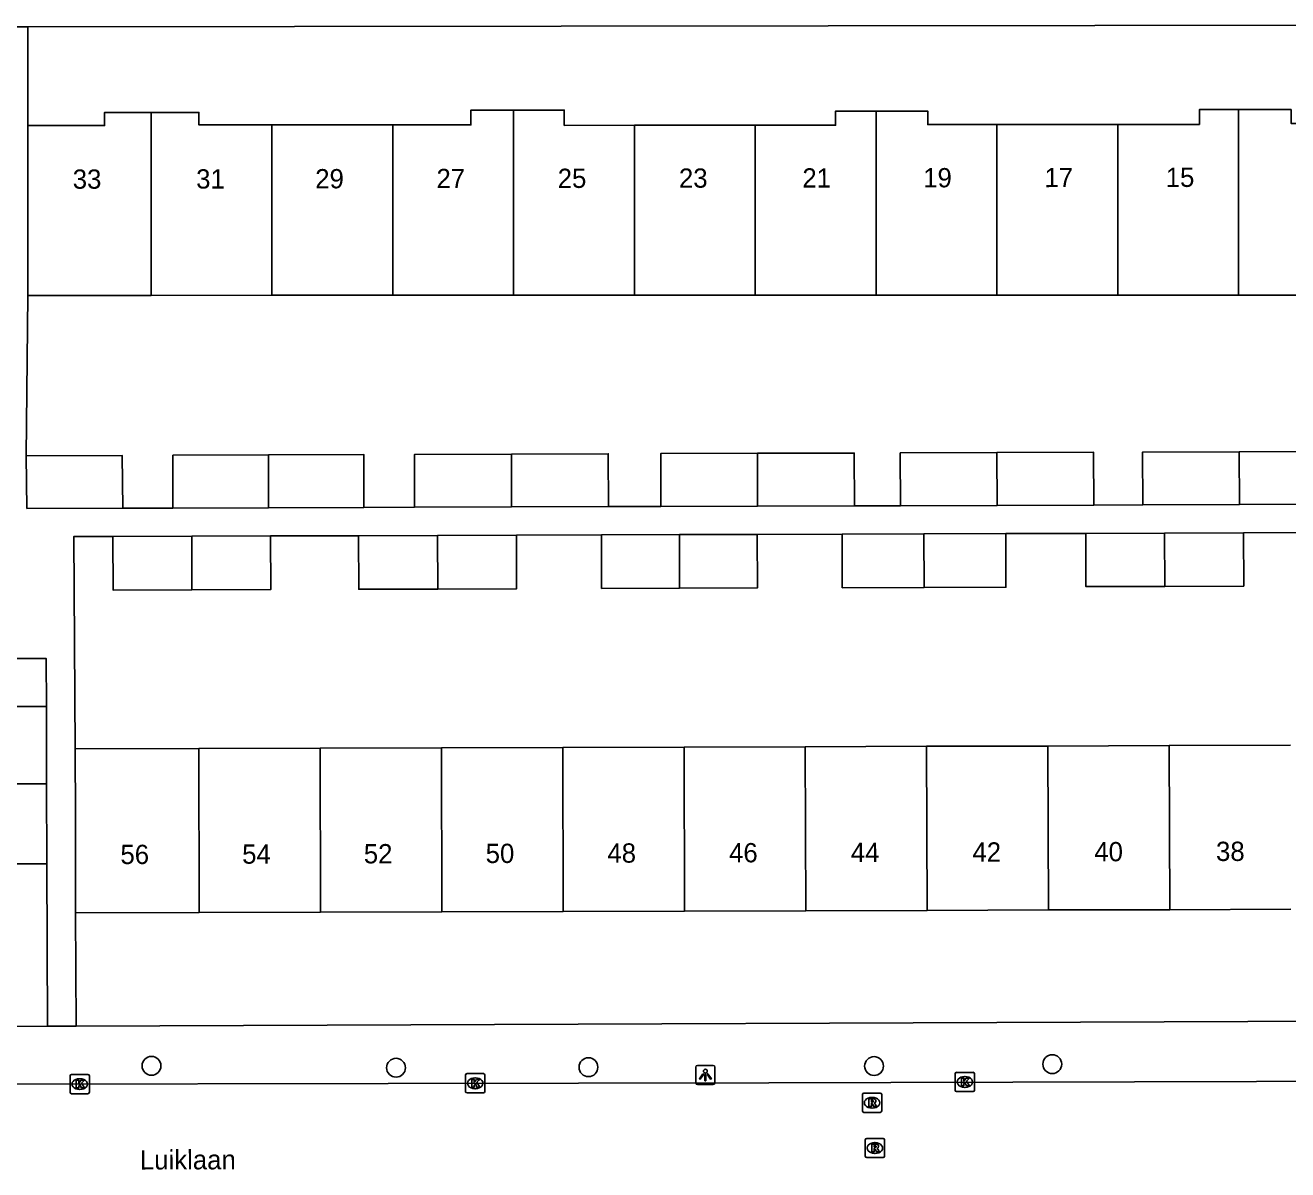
# Model space of a CAD drawing. Extents: x 160732 to 162105, y 387428 to 388479.
# Drawn here: x 161397 to 161462.6, y 388220.9 to 388280.3 of the extents above; entities that cross this region are included whole.
import ezdxf

# ---------------------------------------------------------------- set-up
doc = ezdxf.new("R2010")
doc.units = 0
for name, color, linetype in [('IMGEO_Boom', 7, 'Continuous'), ('IMGEO_Kolk', 7, 'Continuous'), ('IMGEO_Lichtpunt', 7, 'Continuous'), ('IMGEO_Openbare_ruimte_label', 7, 'Continuous'), ('IMGEO_Pand', 7, 'Continuous'), ('IMGEO_Pand_nummerreeks', 7, 'Continuous'), ('IMGEO_Rijbaan_lokaal_open', 7, 'Continuous'), ('IMGEO_Rioolput', 7, 'Continuous'), ('IMGEO_Voetpad_open', 7, 'Continuous')]:
    doc.layers.add(name, color=color, linetype=linetype)

msp = doc.modelspace()

# ---------------------------------------------------------------- linework, layer by layer
at = {"layer": 'IMGEO_Boom'}
for centre in [(161403.588, 388226.303), (161416.289, 388226.207), (161426.285, 388226.232), (161441.12, 388226.293), (161450.379, 388226.392)]:
    msp.add_circle(centre, 0.489, dxfattribs=at)
at = {"layer": 'IMGEO_Kolk'}
for p, q in [((161399.362, 388224.931), (161399.362, 388225.783)), ((161399.437, 388225.857), (161400.289, 388225.857)), ((161400.363, 388225.783), (161400.363, 388224.931)), ((161419.902, 388224.972), (161419.902, 388225.824)), ((161419.977, 388225.898), (161420.829, 388225.898)), ((161420.39, 388225.678), (161420.415, 388225.678)), ((161420.903, 388225.824), (161420.903, 388224.972)), ((161445.337, 388225.04), (161445.337, 388225.892)), ((161445.412, 388225.966), (161446.264, 388225.966)), ((161445.825, 388225.746), (161445.85, 388225.746)), ((161446.338, 388225.892), (161446.338, 388225.04)), ((161399.873, 388225.077), (161399.848, 388225.077)), ((161399.85, 388225.637), (161399.875, 388225.637)), ((161420.413, 388225.118), (161420.388, 388225.118)), ((161445.848, 388225.186), (161445.823, 388225.186)), ((161400.289, 388224.857), (161399.437, 388224.857)), ((161420.829, 388224.898), (161419.977, 388224.898)), ((161446.264, 388224.966), (161445.412, 388224.966))]:
    msp.add_line(p, q, dxfattribs=at)
for points in [[(161399.362, 388224.931), (161399.362, 388225.783)], [(161399.437, 388225.857), (161400.289, 388225.857)], [(161400.363, 388225.783), (161400.363, 388224.931)], [(161419.902, 388224.972), (161419.902, 388225.824)], [(161419.977, 388225.898), (161420.829, 388225.898)], [(161420.903, 388225.824), (161420.903, 388224.972)], [(161445.337, 388225.04), (161445.337, 388225.892)], [(161445.412, 388225.966), (161446.264, 388225.966)], [(161445.658, 388225.666), (161445.781, 388225.666), (161445.781, 388225.515), (161445.911, 388225.666), (161446.075, 388225.666), (161445.929, 388225.515), (161446.082, 388225.266), (161445.93, 388225.266), (161445.845, 388225.43), (161445.781, 388225.363), (161445.781, 388225.266), (161445.658, 388225.266), (161445.658, 388225.666)], [(161446.338, 388225.892), (161446.338, 388225.04)], [(161399.683, 388225.557), (161399.806, 388225.557), (161399.806, 388225.406), (161399.936, 388225.557), (161400.1, 388225.557), (161399.954, 388225.406), (161400.107, 388225.157), (161399.955, 388225.157), (161399.87, 388225.321), (161399.806, 388225.254), (161399.806, 388225.157), (161399.683, 388225.157), (161399.683, 388225.557)], [(161420.223, 388225.598), (161420.346, 388225.598), (161420.346, 388225.447), (161420.476, 388225.598), (161420.64, 388225.598), (161420.494, 388225.447), (161420.647, 388225.198), (161420.495, 388225.198), (161420.41, 388225.362), (161420.346, 388225.295), (161420.346, 388225.198), (161420.223, 388225.198), (161420.223, 388225.598)], [(161400.289, 388224.857), (161399.437, 388224.857)], [(161420.829, 388224.898), (161419.977, 388224.898)], [(161446.264, 388224.966), (161445.412, 388224.966)]]:
    msp.add_lwpolyline(points, dxfattribs=at)
for centre, start, end in [((161399.439, 388225.781), 91.55205, 178.44795), ((161399.439, 388225.781), 91.55205, 178.44795), ((161400.287, 388225.781), 1.55205, 88.44795), ((161400.287, 388225.781), 1.55205, 88.44795), ((161419.979, 388225.822), 91.55205, 178.44795), ((161419.979, 388225.822), 91.55205, 178.44795), ((161420.827, 388225.822), 1.55205, 88.44795), ((161420.827, 388225.822), 1.55205, 88.44795), ((161445.414, 388225.89), 91.55205, 178.44795), ((161445.414, 388225.89), 91.55205, 178.44795), ((161446.262, 388225.89), 1.55205, 88.44795), ((161446.262, 388225.89), 1.55205, 88.44795), ((161445.414, 388225.042), 181.55205, 268.44795), ((161445.414, 388225.042), 181.55205, 268.44795), ((161446.262, 388225.042), 271.55205, 358.44795), ((161446.262, 388225.042), 271.55205, 358.44795), ((161399.439, 388224.933), 181.55205, 268.44795), ((161399.439, 388224.933), 181.55205, 268.44795), ((161400.287, 388224.933), 271.55205, 358.44795), ((161400.287, 388224.933), 271.55205, 358.44795), ((161419.979, 388224.974), 181.55205, 268.44795), ((161419.979, 388224.974), 181.55205, 268.44795), ((161420.827, 388224.974), 271.55205, 358.44795), ((161420.827, 388224.974), 271.55205, 358.44795)]:
    msp.add_arc(centre, 0.0765, start, end, dxfattribs=at)
for centre, major_axis, ratio, start_param, end_param in [((161420.389, 388225.398), (-0.387, 0.002), 0.722429, 4.712389, 7.853982), ((161420.414, 388225.398), (-0.39, 0.002), 0.717154, 1.570796, 4.712389), ((161445.824, 388225.466), (-0.387, 0.002), 0.722429, 4.712389, 7.853982), ((161445.849, 388225.466), (-0.39, 0.002), 0.717154, 1.570796, 4.712389), ((161399.849, 388225.357), (-0.387, 0.002), 0.722429, 4.712389, 7.853982), ((161399.874, 388225.357), (-0.39, 0.002), 0.717154, 1.570796, 4.712389)]:
    msp.add_ellipse(centre, major_axis=major_axis, ratio=ratio, start_param=start_param, end_param=end_param, dxfattribs=at)
at = {"layer": 'IMGEO_Lichtpunt'}
for p, q in [((161432.762, 388226.327), (161431.954, 388226.327)), ((161432.762, 388226.327), (161431.954, 388226.327)), ((161431.86, 388226.232), (161431.86, 388225.425)), ((161431.86, 388226.232), (161431.86, 388225.425)), ((161432.856, 388225.425), (161432.856, 388226.232)), ((161432.856, 388225.425), (161432.856, 388226.232)), ((161431.954, 388225.331), (161432.762, 388225.331)), ((161431.954, 388225.331), (161432.762, 388225.331))]:
    msp.add_line(p, q, dxfattribs=at)
for points in [[(161432.234, 388225.896), (161432.273, 388225.868), (161432.085, 388225.606), (161432.047, 388225.633), (161432.234, 388225.896)], [(161432.336, 388225.848), (161432.383, 388225.848), (161432.383, 388225.526), (161432.336, 388225.526), (161432.336, 388225.848)], [(161432.446, 388225.868), (161432.484, 388225.895), (161432.671, 388225.633), (161432.632, 388225.605), (161432.446, 388225.868)]]:
    msp.add_lwpolyline(points, dxfattribs=at)
msp.add_circle((161432.359, 388226.03), 0.0994, dxfattribs=at)
for centre, start, end in [((161431.954, 388226.232), 90, 180), ((161431.954, 388226.232), 90, 180), ((161432.762, 388226.232), 0, 90), ((161432.762, 388226.232), 0, 90), ((161431.954, 388225.425), 180, 270), ((161431.954, 388225.425), 180, 270), ((161432.762, 388225.425), 270, 0), ((161432.762, 388225.425), 270, 360)]:
    msp.add_arc(centre, 0.0946, start, end, dxfattribs=at)
at = {"layer": 'IMGEO_Pand'}
for points in [[(161397.169, 388275.126), (161401.153, 388275.128), (161401.153, 388275.813), (161403.565, 388275.813)], [(161403.565, 388275.813), (161406.053, 388275.814), (161406.053, 388275.164), (161409.842, 388275.165)], [(161403.565, 388275.813), (161403.568, 388266.314)], [(161416.118, 388275.166), (161420.184, 388275.167), (161420.184, 388275.935), (161422.394, 388275.936)], [(161422.394, 388275.936), (161425.027, 388275.937), (161425.027, 388275.142), (161428.671, 388275.143)], [(161422.398, 388266.319), (161422.394, 388275.936)], [(161434.947, 388275.144), (161439.123, 388275.145), (161439.123, 388275.878), (161441.223, 388275.879)], [(161441.223, 388275.879), (161443.911, 388275.88), (161443.912, 388275.184), (161447.5, 388275.185)], [(161441.227, 388266.324), (161441.223, 388275.879)], [(161453.776, 388275.186), (161458.018, 388275.187), (161458.018, 388275.961), (161460.053, 388275.961)], [(161460.053, 388275.961), (161462.787, 388275.962), (161462.788, 388275.238), (161466.448, 388275.239)], [(161460.053, 388275.961), (161460.056, 388266.329)], [(161397.171, 388266.312), (161397.17, 388270.127), (161397.169, 388275.126)], [(161409.842, 388275.165), (161416.118, 388275.166)], [(161409.845, 388266.315), (161409.842, 388275.165)], [(161416.118, 388275.166), (161416.121, 388266.317)], [(161428.671, 388275.143), (161434.947, 388275.144)], [(161428.671, 388275.143), (161428.674, 388266.321)], [(161434.947, 388275.144), (161434.95, 388266.322)], [(161447.5, 388275.185), (161453.776, 388275.186)], [(161447.5, 388275.185), (161447.503, 388266.326)], [(161453.779, 388266.328), (161453.776, 388275.186)], [(161403.568, 388266.314), (161397.171, 388266.312)], [(161403.568, 388266.314), (161409.845, 388266.315)], [(161416.121, 388266.317), (161409.845, 388266.315)], [(161422.398, 388266.319), (161416.121, 388266.317)], [(161428.674, 388266.321), (161422.398, 388266.319)], [(161434.95, 388266.322), (161428.674, 388266.321)], [(161441.227, 388266.324), (161434.95, 388266.322)], [(161447.503, 388266.326), (161441.227, 388266.324)], [(161453.779, 388266.328), (161447.503, 388266.326)], [(161460.056, 388266.329), (161453.779, 388266.328)], [(161460.056, 388266.329), (161466.45, 388266.331)], [(161402.096, 388255.263), (161402.058, 388258.004), (161397.075, 388257.988)], [(161402.096, 388255.263), (161397.113, 388255.247), (161397.075, 388257.988)], [(161409.67, 388258.029), (161404.7, 388258.013), (161404.7, 388255.271)], [(161414.625, 388255.303), (161414.625, 388258.045), (161409.67, 388258.029)], [(161409.67, 388255.287), (161409.67, 388258.029)], [(161422.283, 388258.069), (161417.253, 388258.053), (161417.253, 388255.311)], [(161427.323, 388255.344), (161427.314, 388258.085), (161422.283, 388258.069)], [(161422.283, 388258.069), (161422.283, 388255.327)], [(161435.059, 388258.11), (161430.039, 388258.094), (161430.047, 388255.352)], [(161440.097, 388255.385), (161440.089, 388258.126), (161435.059, 388258.11)], [(161435.059, 388258.11), (161435.067, 388255.368)], [(161447.499, 388258.15), (161442.479, 388258.134), (161442.488, 388255.392)], [(161452.538, 388255.424), (161452.529, 388258.166), (161447.499, 388258.15)], [(161447.508, 388255.408), (161447.499, 388258.15)], [(161460.094, 388258.191), (161455.074, 388258.174), (161455.083, 388255.433)], [(161465.134, 388255.465), (161465.125, 388258.207), (161460.094, 388258.191)], [(161460.094, 388258.191), (161460.103, 388255.449)], [(161409.67, 388255.287), (161404.7, 388255.271)], [(161414.625, 388255.303), (161409.67, 388255.287)], [(161422.283, 388255.327), (161417.253, 388255.311)], [(161427.323, 388255.344), (161422.283, 388255.327)], [(161435.067, 388255.368), (161430.047, 388255.352)], [(161440.097, 388255.385), (161435.067, 388255.368)], [(161447.508, 388255.408), (161442.488, 388255.392)], [(161452.538, 388255.424), (161447.508, 388255.408)], [(161455.083, 388255.433), (161460.103, 388255.449)], [(161460.103, 388255.449), (161465.134, 388255.465)], [(161418.445, 388253.847), (161422.547, 388253.86)], [(161418.454, 388251.064), (161422.556, 388251.077), (161422.547, 388253.86)], [(161426.959, 388253.874), (161431.009, 388253.887)], [(161426.959, 388253.874), (161426.968, 388251.091), (161431.018, 388251.104)], [(161431.009, 388253.887), (161435.056, 388253.9)], [(161431.018, 388251.104), (161431.009, 388253.887)], [(161431.018, 388251.104), (161435.065, 388251.117), (161435.056, 388253.9)], [(161439.457, 388253.914), (161443.707, 388253.928)], [(161439.457, 388253.914), (161439.466, 388251.132), (161443.716, 388251.145)], [(161443.707, 388253.928), (161447.962, 388253.942)], [(161443.707, 388253.928), (161443.716, 388251.145)], [(161443.716, 388251.145), (161447.971, 388251.159), (161447.962, 388253.942)], [(161456.217, 388253.968), (161452.117, 388253.955)], [(161452.117, 388253.955), (161452.123, 388251.187), (161456.223, 388251.202)], [(161460.317, 388253.981), (161456.217, 388253.968)], [(161456.223, 388251.202), (161456.217, 388253.968)], [(161456.223, 388251.202), (161460.323, 388251.216), (161460.317, 388253.981)], [(161401.587, 388253.793), (161405.677, 388253.806)], [(161401.587, 388253.793), (161401.596, 388251.01), (161405.686, 388251.023)], [(161405.677, 388253.806), (161409.77, 388253.819)], [(161405.677, 388253.806), (161405.686, 388251.023)], [(161405.686, 388251.023), (161409.779, 388251.036), (161409.77, 388253.819)], [(161414.345, 388253.834), (161418.445, 388253.847)], [(161414.345, 388253.834), (161414.354, 388251.051), (161418.454, 388251.064)], [(161418.445, 388253.847), (161418.454, 388251.064)], [(161395.338, 388240.945), (161395.327, 388244.958), (161398.128, 388244.966)], [(161398.128, 388244.966), (161398.139, 388240.95)], [(161399.624, 388242.77), (161406.046, 388242.788)], [(161399.648, 388234.254), (161399.634, 388239.254), (161399.624, 388242.77)], [(161406.046, 388242.788), (161412.347, 388242.806)], [(161406.046, 388242.788), (161406.07, 388234.272)], [(161412.347, 388242.806), (161418.647, 388242.824)], [(161412.371, 388234.29), (161412.347, 388242.806)], [(161418.647, 388242.824), (161424.948, 388242.841)], [(161418.647, 388242.824), (161418.672, 388234.307)], [(161424.948, 388242.841), (161431.249, 388242.859)], [(161424.973, 388234.325), (161424.948, 388242.841)], [(161431.249, 388242.859), (161437.55, 388242.877)], [(161431.249, 388242.859), (161431.274, 388234.343)], [(161437.55, 388242.877), (161443.851, 388242.895)], [(161437.55, 388242.877), (161437.575, 388234.36)], [(161443.851, 388242.895), (161450.152, 388242.912)], [(161443.876, 388234.378), (161443.851, 388242.895)], [(161456.453, 388242.93), (161450.152, 388242.912)], [(161450.152, 388242.912), (161450.177, 388234.396)], [(161456.453, 388242.93), (161462.754, 388242.948)], [(161456.477, 388234.413), (161456.453, 388242.93)], [(161398.139, 388240.95), (161395.338, 388240.945)], [(161398.15, 388236.794), (161395.35, 388236.786), (161395.338, 388240.945)], [(161398.139, 388240.95), (161398.15, 388236.794)], [(161406.07, 388234.272), (161399.648, 388234.254)], [(161412.371, 388234.29), (161406.07, 388234.272)], [(161418.672, 388234.307), (161412.371, 388234.29)], [(161424.973, 388234.325), (161418.672, 388234.307)], [(161431.274, 388234.343), (161424.973, 388234.325)], [(161437.575, 388234.36), (161431.274, 388234.343)], [(161443.876, 388234.378), (161437.575, 388234.36)], [(161450.177, 388234.396), (161443.876, 388234.378)], [(161456.477, 388234.413), (161450.177, 388234.396)], [(161462.778, 388234.431), (161456.477, 388234.413)]]:
    msp.add_lwpolyline(points, dxfattribs=at)
at = {"layer": 'IMGEO_Rijbaan_lokaal_open'}
msp.add_lwpolyline([(161492.652, 388225.575), (161435.664, 388225.429), (161376.306, 388225.309)], dxfattribs=at)
at = {"layer": 'IMGEO_Rioolput'}
for p, q in [((161440.519, 388223.961), (161440.519, 388224.813)), ((161440.594, 388224.887), (161441.446, 388224.887)), ((161441.007, 388224.667), (161441.032, 388224.667)), ((161441.52, 388224.813), (161441.52, 388223.961)), ((161441.446, 388223.887), (161440.594, 388223.887)), ((161441.03, 388224.107), (161441.005, 388224.107)), ((161440.664, 388221.61), (161440.664, 388222.462)), ((161440.739, 388222.536), (161441.591, 388222.536)), ((161441.665, 388222.462), (161441.665, 388221.61)), ((161441.175, 388221.756), (161441.15, 388221.756)), ((161441.152, 388222.316), (161441.177, 388222.316)), ((161441.591, 388221.536), (161440.739, 388221.536))]:
    msp.add_line(p, q, dxfattribs=at)
for points in [[(161440.519, 388223.961), (161440.519, 388224.813)], [(161440.594, 388224.887), (161441.446, 388224.887)], [(161441.108, 388224.585), (161440.856, 388224.587), (161440.856, 388224.187)], [(161440.856, 388224.187), (161440.98, 388224.187), (161440.98, 388224.349), (161440.991, 388224.349)], [(161441.034, 388224.506), (161440.98, 388224.506), (161440.98, 388224.425)], [(161440.98, 388224.425), (161441.032, 388224.425)], [(161441.52, 388224.813), (161441.52, 388223.961)], [(161441.446, 388223.887), (161440.594, 388223.887)], [(161441.038, 388224.32), (161441.109, 388224.187), (161441.249, 388224.187), (161441.184, 388224.313)], [(161440.664, 388221.61), (161440.664, 388222.462)], [(161440.739, 388222.536), (161441.591, 388222.536)], [(161441.665, 388222.462), (161441.665, 388221.61)], [(161441.253, 388222.234), (161441.001, 388222.236), (161441.001, 388221.836)], [(161441.001, 388221.836), (161441.125, 388221.836), (161441.125, 388221.998), (161441.136, 388221.998)], [(161441.179, 388222.155), (161441.125, 388222.155), (161441.125, 388222.074)], [(161441.125, 388222.074), (161441.177, 388222.074)], [(161441.183, 388221.969), (161441.254, 388221.836), (161441.394, 388221.836), (161441.329, 388221.962)], [(161441.591, 388221.536), (161440.739, 388221.536)]]:
    msp.add_lwpolyline(points, dxfattribs=at)
for centre, radius, start, end in [((161440.596, 388224.811), 0.0765, 91.55205, 178.44795), ((161440.596, 388224.811), 0.0765, 91.55205, 178.44795), ((161440.99, 388224.296), 0.0533, 26.02933, 88.69889), ((161441.016, 388224.614), 0.19, 274.7715, 282.96867), ((161441.04, 388224.41), 0.0964, 77.00612, 93.18647), ((161441.054, 388224.467), 0.0378, 276.66336, 79.67722), ((161441.107, 388224.475), 0.109, 350.36119, 89.41601), ((161441.105, 388224.475), 0.112, 277.58423, 350.98172), ((161441.089, 388224.26), 0.108, 29.51342, 73.79051), ((161441.444, 388224.811), 0.0765, 1.55205, 88.44795), ((161441.444, 388224.811), 0.0765, 1.55205, 88.44795), ((161440.596, 388223.963), 0.0765, 181.55205, 268.44795), ((161440.596, 388223.963), 0.0765, 181.55205, 268.44795), ((161441.444, 388223.963), 0.0765, 271.55205, 358.44795), ((161441.444, 388223.963), 0.0765, 271.55205, 358.44795), ((161440.741, 388222.46), 0.0765, 91.55205, 178.44795), ((161440.741, 388222.46), 0.0765, 91.55205, 178.44795), ((161441.589, 388222.46), 0.0765, 1.55205, 88.44795), ((161441.589, 388222.46), 0.0765, 1.55205, 88.44795), ((161441.135, 388221.945), 0.0533, 26.02933, 88.69889), ((161441.161, 388222.263), 0.19, 274.7715, 282.96867), ((161441.185, 388222.059), 0.0964, 77.00612, 93.18647), ((161441.199, 388222.116), 0.0378, 276.66336, 79.67722), ((161441.252, 388222.124), 0.109, 350.36119, 89.41601), ((161441.25, 388222.124), 0.112, 277.58423, 350.98172), ((161441.234, 388221.909), 0.108, 29.51342, 73.79051), ((161440.741, 388221.612), 0.0765, 181.55205, 268.44795), ((161440.741, 388221.612), 0.0765, 181.55205, 268.44795), ((161441.589, 388221.612), 0.0765, 271.55205, 358.44795), ((161441.589, 388221.612), 0.0765, 271.55205, 358.44795)]:
    msp.add_arc(centre, radius, start, end, dxfattribs=at)
for centre, major_axis, ratio, start_param, end_param in [((161441.006, 388224.387), (-0.387, 0.002), 0.722429, 4.712389, 7.853982), ((161441.031, 388224.387), (-0.39, 0.002), 0.717154, 1.570796, 4.712389), ((161441.151, 388222.036), (-0.387, 0.002), 0.722429, 4.712389, 7.853982), ((161441.176, 388222.036), (-0.39, 0.002), 0.717154, 1.570796, 4.712389)]:
    msp.add_ellipse(centre, major_axis=major_axis, ratio=ratio, start_param=start_param, end_param=end_param, dxfattribs=at)
at = {"layer": 'IMGEO_Voetpad_open'}
for points in [[(161395.512, 388278.368), (161395.468, 388280.26), (161397.163, 388280.262)], [(161397.163, 388280.262), (161466.442, 388280.339)], [(161397.163, 388280.262), (161397.169, 388275.126)], [(161397.075, 388257.988), (161397.171, 388266.312)], [(161404.7, 388255.271), (161402.096, 388255.263)], [(161417.253, 388255.311), (161414.625, 388255.303)], [(161430.047, 388255.352), (161427.323, 388255.344)], [(161442.488, 388255.392), (161440.097, 388255.385)], [(161455.083, 388255.433), (161452.538, 388255.424)], [(161422.547, 388253.86), (161426.959, 388253.874)], [(161435.056, 388253.9), (161439.457, 388253.914)], [(161447.962, 388253.942), (161452.117, 388253.955)], [(161460.317, 388253.981), (161464.622, 388253.995)], [(161399.624, 388242.77), (161399.551, 388253.786), (161401.587, 388253.793)], [(161409.77, 388253.819), (161414.345, 388253.834)], [(161395.699, 388247.449), (161398.121, 388247.449), (161398.128, 388244.966)], [(161398.15, 388236.794), (161398.184, 388228.356)], [(161399.672, 388228.362), (161399.648, 388234.254)], [(161398.184, 388228.356), (161375.703, 388228.266)], [(161399.672, 388228.362), (161398.184, 388228.356)], [(161469.223, 388228.642), (161399.672, 388228.362)]]:
    msp.add_lwpolyline(points, dxfattribs=at)

# ---------------------------------------------------------------- texts
at = {"layer": 'IMGEO_Openbare_ruimte_label'}
msp.add_text('Luiklaan', height=1, rotation=0.11459, dxfattribs=at).set_placement((161402.986, 388220.92))
at = {"layer": 'IMGEO_Pand_nummerreeks'}
for s, rotation, p in [('33', 0.09346, (161399.498, 388271.849)), ('31', 0.09346, (161405.909, 388271.859)), ('29', 0.09346, (161412.094, 388271.87)), ('27', 0.09346, (161418.392, 388271.88)), ('25', 0.09346, (161424.69, 388271.89)), ('23', 0.09346, (161430.988, 388271.901)), ('21', 0.09346, (161437.399, 388271.911)), ('19', 0.09346, (161443.675, 388271.921)), ('17', 0.09346, (161449.974, 388271.931)), ('15', 0.09346, (161456.272, 388271.942)), ('56', 0.16064, (161401.976, 388236.781)), ('54', 0.16064, (161408.299, 388236.799)), ('52', 0.16064, (161414.619, 388236.816)), ('50', 0.16064, (161420.948, 388236.834)), ('48', 0.16064, (161427.271, 388236.852)), ('46', 0.16064, (161433.591, 388236.869)), ('44', 0.16064, (161439.914, 388236.887)), ('42', 0.16064, (161446.234, 388236.905)), ('40', 0.16064, (161452.563, 388236.923)), ('38', 0.16064, (161458.886, 388236.94))]:
    msp.add_text(s, height=1, rotation=rotation, dxfattribs=at).set_placement(p)

doc.saveas('drawing.dxf')
